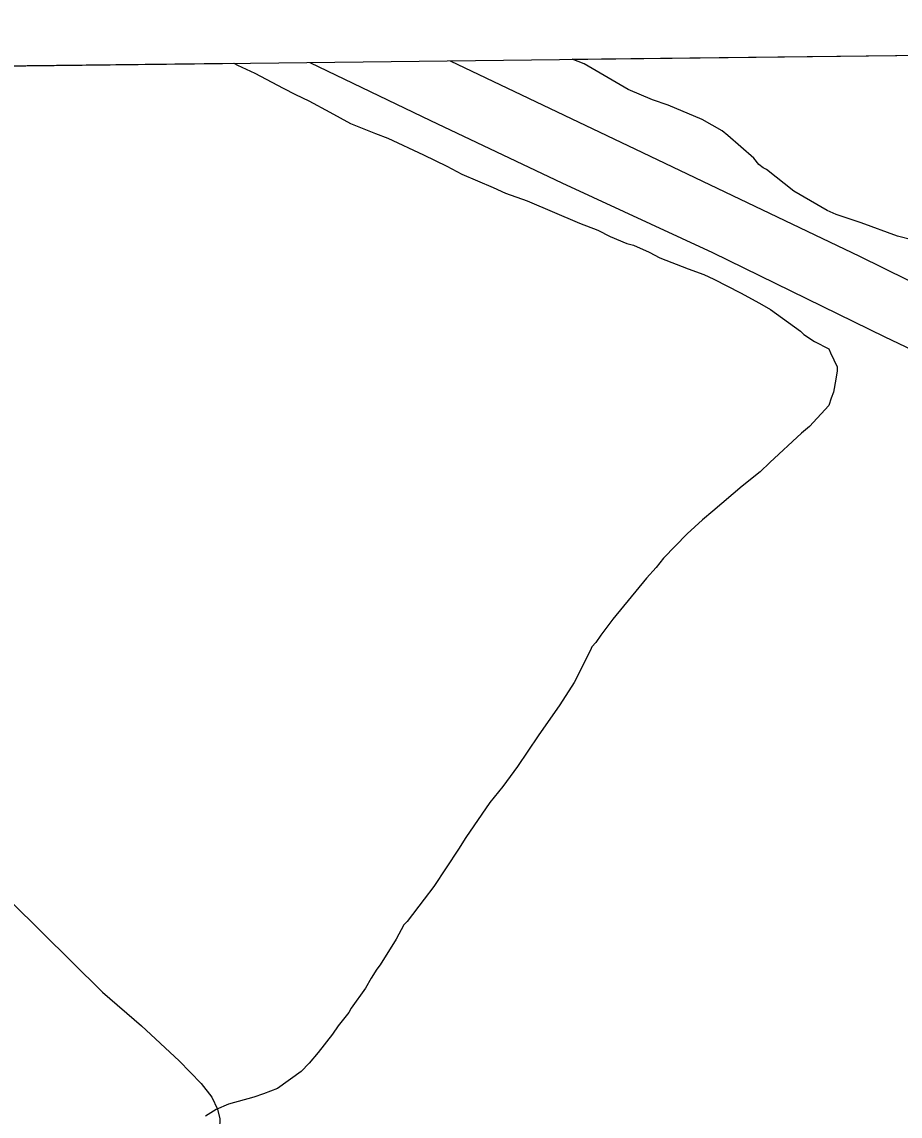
# Model space of a CAD drawing. Extents: x 3683613 to 3738215, y 469626 to 495384.
# Drawn here: x 3698541 to 3699547, y 492146 to 493399 of the extents above; entities that cross this region are included whole.
import ezdxf

# ---------------------------------------------------------------- set-up
doc = ezdxf.new("R2010")
doc.units = 0
for name, color, linetype in [('V-GRID-FRAM', 7, 'Continuous'), ('V-SITE-VEGE', 7, 'Continuous'), ('V-TOPO-SHOR', 7, 'Continuous')]:
    doc.layers.add(name, color=color, linetype=linetype)

msp = doc.modelspace()

# ---------------------------------------------------------------- linework, layer by layer
at = {"layer": 'V-GRID-FRAM'}
msp.add_lwpolyline([(3687651.7, 493221.8), (3719350.3, 493590.7), (3719569.8, 475409.4), (3687855.3, 475040.3), (3687651.7, 493221.8)], dxfattribs=at)
at = {"layer": 'V-SITE-VEGE'}
for p, q in [((3699171.1, 493355.9), (3700533.7, 493371.7)), ((3699185, 493350.6), (3699171.1, 493355.9)), ((3698482.3, 493347.9), (3698783.9, 493351.4)), ((3698783.9, 493351.4), (3698788.2, 493349.2)), ((3698788.2, 493349.2), (3698808.1, 493340.1)), ((3698808.1, 493340.1), (3698840.5, 493322.8)), ((3699235.5, 493321.3), (3699185, 493350.6)), ((3698840.5, 493322.8), (3698854.7, 493315.5)), ((3698854.7, 493315.5), (3698869.9, 493308.2)), ((3699263, 493309.5), (3699235.5, 493321.3)), ((3698869.9, 493308.2), (3698893.7, 493295.4)), ((3699281, 493303.3), (3699263, 493309.5)), ((3699319.9, 493287), (3699281, 493303.3)), ((3698893.7, 493295.4), (3698917.5, 493282.6)), ((3698917.5, 493282.6), (3698932.7, 493276.3)), ((3699342.8, 493274.2), (3699319.9, 493287)), ((3698932.7, 493276.3), (3698946, 493270.9)), ((3698946, 493270.9), (3698960.2, 493265.5)), ((3698960.2, 493265.5), (3699001.1, 493246.4)), ((3699349.5, 493268.6), (3699342.8, 493274.2)), ((3699379.2, 493242.8), (3699349.5, 493268.6)), ((3699001.1, 493246.4), (3699027.7, 493233.7)), ((3699384.9, 493235.3), (3699379.2, 493242.8)), ((3699027.7, 493233.7), (3699044.8, 493224.6)), ((3699389.7, 493231.7), (3699384.9, 493235.3)), ((3699393.5, 493229.8), (3699389.7, 493231.7)), ((3699425.1, 493204.9), (3699393.5, 493229.8)), ((3699044.8, 493224.6), (3699080.9, 493209.2)), ((3699080.9, 493209.2), (3699095.1, 493202.8)), ((3699095.1, 493202.8), (3699119.8, 493193.8)), ((3699463.1, 493183), (3699425.1, 493204.9)), ((3699119.8, 493193.8), (3699179.6, 493168.5)), ((3699473.6, 493178.4), (3699463.1, 493183)), ((3699502, 493168.6), (3699473.6, 493178.4)), ((3699179.6, 493168.5), (3699200.5, 493160.4)), ((3699543.8, 493153.3), (3699502, 493168.6)), ((3699200.5, 493160.4), (3699214.7, 493153.1)), ((3699214.7, 493153.1), (3699233.7, 493144.9)), ((3699561.7, 493148.9), (3699543.8, 493153.3)), ((3699233.7, 493144.9), (3699241.3, 493143.2)), ((3699241.3, 493143.2), (3699259.4, 493135)), ((3699259.4, 493135), (3699271.7, 493128.6)), ((3699271.7, 493128.6), (3699304, 493116)), ((3699304, 493116), (3699322, 493109.7)), ((3699322, 493109.7), (3699333.4, 493104.2)), ((3699333.4, 493104.2), (3699363.8, 493088.7)), ((3699363.8, 493088.7), (3699385.7, 493076.9)), ((3699385.7, 493076.9), (3699398.1, 493069.6)), ((3699398.1, 493069.6), (3699432.5, 493044.7)), ((3699432.5, 493044.7), (3699436.3, 493041)), ((3699436.3, 493041), (3699448.7, 493032.7)), ((3699448.7, 493032.7), (3699464.9, 493024.5)), ((3699464.9, 493024.5), (3699466.8, 493019.9)), ((3699466.8, 493019.9), (3699474.6, 493004)), ((3699474.6, 493004), (3699474.7, 492999.3)), ((3699473, 492989.8), (3699470.4, 492974.7)), ((3699474.7, 492999.3), (3699473, 492989.8)), ((3699467.7, 492968), (3699465.1, 492959.5)), ((3699470.4, 492974.7), (3699467.7, 492968)), ((3699465.1, 492959.5), (3699442.8, 492935.6)), ((3699433.6, 492927.9), (3699397.4, 492894.2)), ((3699442.8, 492935.6), (3699433.6, 492927.9)), ((3699397.4, 492894.2), (3699386.3, 492883.7)), ((3699386.3, 492883.7), (3699365.8, 492867.3)), ((3699365.8, 492867.3), (3699332.4, 492838.4)), ((3699320.3, 492828.8), (3699302.7, 492812.5)), ((3699332.4, 492838.4), (3699320.3, 492828.8)), ((3699302.7, 492812.5), (3699275.8, 492784.7)), ((3699275.8, 492784.7), (3699267.5, 492774.2)), ((3699267.5, 492774.2), (3699256.4, 492761.7)), ((3699256.4, 492761.7), (3699217.7, 492714.9)), ((3699217.7, 492714.9), (3699203.9, 492696.7)), ((3699203.9, 492696.7), (3699198.4, 492688.1)), ((3699192.8, 492681.4), (3699186.5, 492668.1)), ((3699193.7, 492683.3), (3699192.8, 492681.4)), ((3699198.4, 492688.1), (3699193.7, 492683.3)), ((3699186.5, 492668.1), (3699173.7, 492642.5)), ((3699173.7, 492642.5), (3699157.2, 492616.7)), ((3699157.2, 492616.7), (3699132.4, 492581.4)), ((3699132.4, 492581.4), (3699108.5, 492546.1)), ((3699108.5, 492546.1), (3699091.9, 492523.2)), ((3699091.9, 492523.2), (3699077.1, 492505.1)), ((3699077.1, 492505.1), (3699049.6, 492465)), ((3699049.6, 492465), (3699041.3, 492451.7)), ((3699041.3, 492451.7), (3699012.8, 492408.8)), ((3699012.8, 492408.8), (3699001.8, 492394.4)), ((3699001.8, 492394.4), (3698982.4, 492368.6)), ((3698978.7, 492364.8), (3698969.6, 492348.6)), ((3698982.4, 492368.6), (3698978.7, 492364.8)), ((3698969.6, 492348.6), (3698951.3, 492319.1)), ((3698947.6, 492314.3), (3698941.2, 492303.8)), ((3698951.3, 492319.1), (3698947.6, 492314.3)), ((3698941.2, 492303.8), (3698934.8, 492292.4)), ((3698934.8, 492292.4), (3698918.2, 492269.5)), ((3698915.5, 492264.7), (3698903.5, 492249.5)), ((3698918.2, 492269.5), (3698915.5, 492264.7)), ((3698897, 492239.9), (3698880.4, 492218.9)), ((3698903.5, 492249.5), (3698897, 492239.9)), ((3698880.4, 492218.9), (3698870.3, 492206.5)), ((3698870.3, 492206.5), (3698861, 492196.9)), ((3698861, 492196.9), (3698834, 492177.6)), ((3698834, 492177.6), (3698818.1, 492171.6)), ((3698806.9, 492167.7), (3698777.8, 492159.6)), ((3698818.1, 492171.6), (3698806.9, 492167.7)), ((3698763.8, 492153.7), (3698751.7, 492146)), ((3698777.8, 492159.6), (3698763.8, 492153.7))]:
    msp.add_line(p, q, dxfattribs=at)
at = {"layer": 'V-TOPO-SHOR'}
for points in [[(3698870.9, 493352.4), (3699009.1, 493285.7), (3699159.4, 493214.6), (3699331.7, 493134.8), (3699529.1, 493038.1), (3699716, 492949.4), (3699943.4, 492845.2), (3700128.3, 492742.5), (3700308.2, 492624.8), (3700450.3, 492524.9), (3700476.1, 492503.5), (3700487.2, 492489.9), (3700500.1, 492478), (3700520, 492461.1), (3700587.3, 492426.6), (3700633.9, 492398.1), (3700639.2, 492390.1), (3700643.5, 492372.9), (3700643.7, 492364.3), (3700643.9, 492354.5), (3700642.3, 492341.8), (3700580.3, 492202.6), (3700504.4, 492036.7)], [(3699031.6, 493354.3), (3699251.7, 493249.3), (3699500, 493130.5), (3699692, 493035.9)], [(3698170.8, 492742), (3698303.7, 492606.8), (3698458.4, 492460.9), (3698633.5, 492287.8), (3698678.1, 492249.4), (3698721.5, 492209.2), (3698746.6, 492183.3), (3698758.6, 492167.7), (3698765.2, 492153.8), (3698767.8, 492142.7), (3698767.8, 492138.6), (3698766.8, 492131.5), (3698698.3, 492064.2), (3698635.8, 491994), (3698434.7, 491779.2), (3698339, 491666.9)]]:
    msp.add_lwpolyline(points, dxfattribs=at)

doc.saveas('drawing.dxf')
